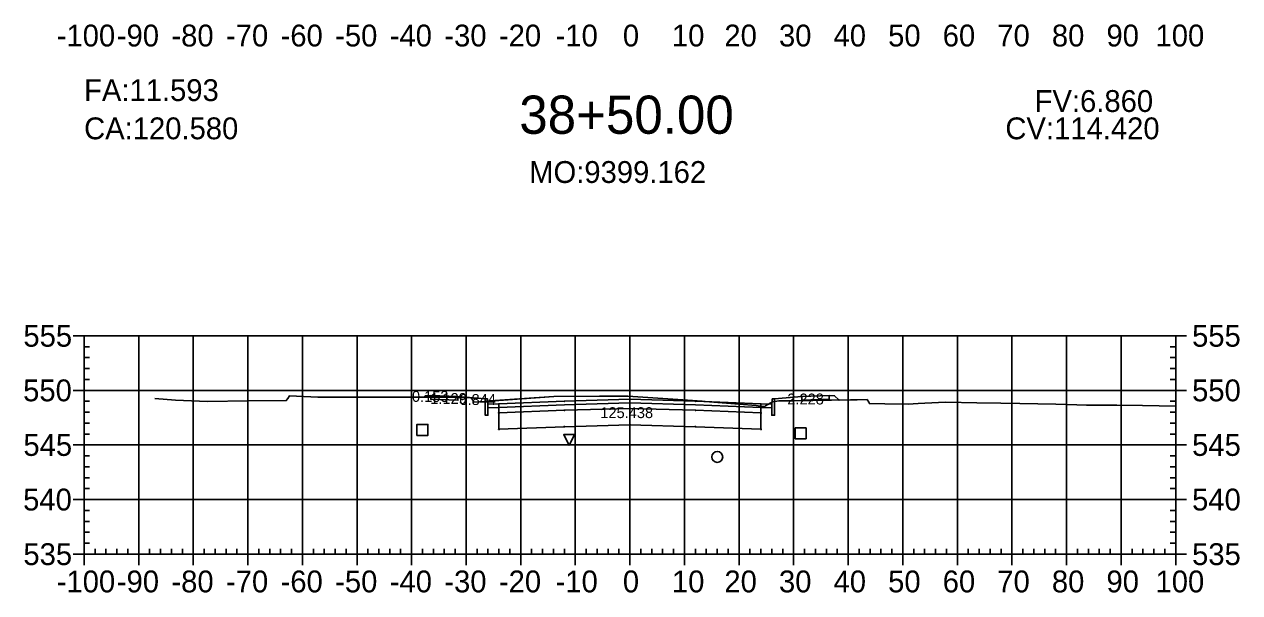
# Model space of a CAD drawing. Extents: x 704834 to 709892, y 372981 to 377533.
# Drawn here: x 707400.9 to 707623.6, y 373635.8 to 373739.9 of the extents above; entities that cross this region are included whole.
import ezdxf

# ---------------------------------------------------------------- set-up
doc = ezdxf.new("R2010")
doc.units = 0
for name, color, linetype in [('1', 7, 'Continuous'), ('10', 7, 'Continuous'), ('13', 7, 'Continuous'), ('14', 7, 'Continuous'), ('4', 7, 'Continuous'), ('57', 7, 'Continuous'), ('59', 7, 'Continuous'), ('Default_Xsect', 7, 'Continuous'), ('Existing', 7, 'Continuous')]:
    doc.layers.add(name, color=color, linetype=linetype)

msp = doc.modelspace()

# ---------------------------------------------------------------- linework, layer by layer
for points in [[(707474.37, 373671.83), (707474.12, 373671.58)], [(707475.37, 373671.87), (707474.37, 373671.83)], [(707485.37, 373671.27), (707480.37, 373671.67)], [(707538.37, 373671.27), (707543.37, 373671.67)], [(707548.37, 373671.87), (707549.37, 373671.83)], [(707549.37, 373671.83), (707550.15, 373671.06)]]:
    msp.add_lwpolyline(points)
for points in [[(707480.37, 373671.67), (707475.37, 373671.87), (707475.37, 373671.21), (707480.37, 373671.01)], [(707485.87, 373670.27), (707485.79, 373671.27), (707485.37, 373671.27), (707485.37, 373668.27), (707485.87, 373668.27)], [(707511.87, 373670.53), (707523.87, 373670.17), (707535.87, 373669.69), (707535.87, 373670.35), (707523.87, 373670.83), (707511.87, 373671.19), (707499.87, 373670.83), (707487.87, 373670.35), (707487.87, 373669.69), (707499.87, 373670.17)], [(707511.82, 373670.48), (707511.92, 373670.48), (707511.92, 373670.58), (707511.82, 373670.58)], [(707537.87, 373668.27), (707538.37, 373668.27), (707538.37, 373671.27), (707537.96, 373671.27), (707537.87, 373670.27)], [(707543.37, 373671.01), (707548.37, 373671.21), (707548.37, 373671.87), (707543.37, 373671.67)], [(707487.87, 373670.35), (707485.87, 373670.27), (707485.87, 373669.61), (707487.87, 373669.69)], [(707487.82, 373668.64), (707487.92, 373668.64), (707487.92, 373668.74), (707487.82, 373668.74)], [(707511.87, 373669.53), (707523.87, 373669.17), (707535.87, 373668.69), (707535.87, 373669.69), (707523.87, 373670.17), (707511.87, 373670.53), (707499.87, 373670.17), (707487.87, 373669.69), (707487.87, 373668.69), (707499.87, 373669.17)], [(707511.87, 373666.53), (707523.87, 373666.17), (707535.87, 373665.69), (707535.87, 373668.69), (707523.87, 373669.17), (707511.87, 373669.53), (707499.87, 373669.17), (707487.87, 373668.69), (707487.87, 373665.69), (707499.87, 373666.17)], [(707499.82, 373669.12), (707499.92, 373669.12), (707499.92, 373669.22), (707499.82, 373669.22)], [(707511.82, 373669.48), (707511.92, 373669.48), (707511.92, 373669.58), (707511.82, 373669.58)], [(707523.82, 373669.12), (707523.92, 373669.12), (707523.92, 373669.22), (707523.82, 373669.22)], [(707535.82, 373668.64), (707535.92, 373668.64), (707535.92, 373668.74), (707535.82, 373668.74)], [(707535.87, 373669.69), (707537.87, 373669.61), (707537.87, 373670.27), (707535.87, 373670.35)], [(707499.82, 373666.12), (707499.92, 373666.12), (707499.92, 373666.22), (707499.82, 373666.22)], [(707511.82, 373666.48), (707511.92, 373666.48), (707511.92, 373666.58), (707511.82, 373666.58)], [(707523.82, 373666.12), (707523.92, 373666.12), (707523.92, 373666.22), (707523.82, 373666.22)], [(707487.82, 373665.64), (707487.92, 373665.64), (707487.92, 373665.74), (707487.82, 373665.74)], [(707535.82, 373665.64), (707535.92, 373665.64), (707535.92, 373665.74), (707535.82, 373665.74)]]:
    msp.add_lwpolyline(points, close=True)
at = {"layer": '1'}
for points in [[(707474.12, 373671.58), (707475.37, 373671.58), (707475.37, 373671.87), (707474.37, 373671.83)], [(707475.37, 373671.58), (707477.38, 373671.58), (707480.37, 373671.51), (707480.37, 373671.01), (707475.37, 373671.21)], [(707480.37, 373671.51), (707482.79, 373671.45), (707483.2, 373670.82), (707483.3, 373670.69), (707485.34, 373670.81), (707485.37, 373670.82), (707485.37, 373671.27), (707480.37, 373671.67)], [(707485.37, 373670.82), (707497.91, 373671.72), (707506.28, 373671.73), (707511.49, 373671.74), (707521.57, 373671.1), (707525.09, 373670.85), (707525.68, 373670.8), (707535.03, 373670.04), (707536.15, 373669.89), (707536.21, 373669.89), (707536.61, 373669.89), (707536.73, 373669.98), (707538.02, 373670.74), (707538.37, 373670.8), (707538.37, 373668.27), (707537.87, 373668.27), (707537.87, 373669.61), (707535.87, 373669.69), (707535.87, 373668.69), (707535.87, 373665.69), (707523.87, 373666.17), (707511.87, 373666.53), (707499.87, 373666.17), (707487.87, 373665.69), (707487.87, 373668.69), (707487.87, 373669.69), (707485.87, 373669.61), (707485.87, 373668.27), (707485.37, 373668.27)], [(707538.37, 373670.8), (707539.17, 373670.92), (707541.93, 373670.93), (707550.15, 373671.06), (707549.37, 373671.83), (707548.37, 373671.87), (707548.37, 373671.21), (707543.37, 373671.01), (707543.37, 373671.67), (707538.37, 373671.27)], [(707500.74, 373662.73), (707499.74, 373664.73), (707501.74, 373664.73)]]:
    msp.add_lwpolyline(points, close=True, dxfattribs=at)
at = {"layer": '10'}
msp.add_lwpolyline([(707472.85, 373664.58), (707474.85, 373664.58), (707474.85, 373666.58), (707472.85, 373666.58)], close=True, dxfattribs=at)
at = {"layer": '13'}
msp.add_circle((707527.87, 373660.63), 1, dxfattribs=at)
at = {"layer": '14'}
for points in [[(707474.12, 373671.58), (707474.12, 373671.63), (707474.12, 373671.58), (707474.07, 373671.58), (707474.12, 373671.58), (707474.12, 373671.53), (707474.12, 373671.58), (707474.17, 373671.58)], [(707499.87, 373670.83), (707499.87, 373670.88), (707499.87, 373670.83), (707499.82, 373670.83), (707499.87, 373670.83), (707499.87, 373670.78), (707499.87, 373670.83), (707499.92, 373670.83)], [(707511.87, 373671.19), (707511.87, 373671.24), (707511.87, 373671.19), (707511.82, 373671.19), (707511.87, 373671.19), (707511.87, 373671.14), (707511.87, 373671.19), (707511.92, 373671.19)], [(707523.87, 373670.83), (707523.87, 373670.88), (707523.87, 373670.83), (707523.82, 373670.83), (707523.87, 373670.83), (707523.87, 373670.78), (707523.87, 373670.83), (707523.92, 373670.83)], [(707550.15, 373671.06), (707550.15, 373671.11), (707550.15, 373671.06), (707550.1, 373671.06), (707550.15, 373671.06), (707550.15, 373671.01), (707550.15, 373671.06), (707550.2, 373671.06)], [(707487.87, 373670.35), (707487.87, 373670.4), (707487.87, 373670.35), (707487.82, 373670.35), (707487.87, 373670.35), (707487.87, 373670.3), (707487.87, 373670.35), (707487.92, 373670.35)], [(707535.87, 373670.35), (707535.87, 373670.4), (707535.87, 373670.35), (707535.82, 373670.35), (707535.87, 373670.35), (707535.87, 373670.3), (707535.87, 373670.35), (707535.92, 373670.35)]]:
    msp.add_lwpolyline(points, dxfattribs=at)
at = {"layer": '4'}
msp.add_lwpolyline([(707542.16, 373663.95), (707544.16, 373663.95), (707544.16, 373665.95), (707542.16, 373665.95)], close=True, dxfattribs=at)
at = {"layer": '57'}
for p, q in [((707409.87, 373682.82), (707411.87, 373682.82)), ((707411.87, 373682.82), (707611.87, 373682.82)), ((707411.87, 373642.82), (707411.87, 373682.82)), ((707411.87, 373642.82), (707411.87, 373682.82)), ((707421.87, 373642.82), (707421.87, 373682.82)), ((707431.87, 373642.82), (707431.87, 373682.82)), ((707441.87, 373642.82), (707441.87, 373682.82)), ((707451.87, 373642.82), (707451.87, 373682.82)), ((707461.87, 373642.82), (707461.87, 373682.82)), ((707471.87, 373642.82), (707471.87, 373682.82)), ((707481.87, 373642.82), (707481.87, 373682.82)), ((707491.87, 373642.82), (707491.87, 373682.82)), ((707501.87, 373642.82), (707501.87, 373682.82)), ((707511.87, 373642.82), (707511.87, 373682.82)), ((707521.87, 373642.82), (707521.87, 373682.82)), ((707531.87, 373642.82), (707531.87, 373682.82)), ((707541.87, 373642.82), (707541.87, 373682.82)), ((707551.87, 373642.82), (707551.87, 373682.82)), ((707561.87, 373642.82), (707561.87, 373682.82)), ((707571.87, 373642.82), (707571.87, 373682.82)), ((707581.87, 373642.82), (707581.87, 373682.82)), ((707591.87, 373642.82), (707591.87, 373682.82)), ((707601.87, 373642.82), (707601.87, 373682.82)), ((707611.87, 373642.82), (707611.87, 373682.82)), ((707611.87, 373642.82), (707611.87, 373682.82)), ((707613.87, 373682.82), (707611.87, 373682.82)), ((707411.87, 373680.82), (707412.87, 373680.82)), ((707611.87, 373680.82), (707610.87, 373680.82)), ((707411.87, 373678.82), (707412.87, 373678.82)), ((707611.87, 373678.82), (707610.87, 373678.82)), ((707411.87, 373676.82), (707412.87, 373676.82)), ((707611.87, 373676.82), (707610.87, 373676.82)), ((707409.87, 373672.82), (707411.87, 373672.82)), ((707411.87, 373674.82), (707412.87, 373674.82)), ((707411.87, 373672.82), (707611.87, 373672.82)), ((707611.87, 373674.82), (707610.87, 373674.82)), ((707613.87, 373672.82), (707611.87, 373672.82)), ((707411.87, 373670.82), (707412.87, 373670.82)), ((707611.87, 373670.82), (707610.87, 373670.82)), ((707411.87, 373668.82), (707412.87, 373668.82)), ((707611.87, 373668.82), (707610.87, 373668.82)), ((707411.87, 373666.82), (707412.87, 373666.82)), ((707611.87, 373666.82), (707610.87, 373666.82)), ((707411.87, 373664.82), (707412.87, 373664.82)), ((707611.87, 373664.82), (707610.87, 373664.82)), ((707409.87, 373662.82), (707411.87, 373662.82)), ((707411.87, 373662.82), (707611.87, 373662.82)), ((707613.87, 373662.82), (707611.87, 373662.82)), ((707411.87, 373660.82), (707412.87, 373660.82)), ((707611.87, 373660.82), (707610.87, 373660.82)), ((707411.87, 373658.82), (707412.87, 373658.82)), ((707611.87, 373658.82), (707610.87, 373658.82)), ((707411.87, 373656.82), (707412.87, 373656.82)), ((707611.87, 373656.82), (707610.87, 373656.82)), ((707409.87, 373652.82), (707411.87, 373652.82)), ((707411.87, 373654.82), (707412.87, 373654.82)), ((707411.87, 373652.82), (707611.87, 373652.82)), ((707611.87, 373654.82), (707610.87, 373654.82)), ((707613.87, 373652.82), (707611.87, 373652.82)), ((707411.87, 373650.82), (707412.87, 373650.82)), ((707611.87, 373650.82), (707610.87, 373650.82)), ((707411.87, 373648.82), (707412.87, 373648.82)), ((707611.87, 373648.82), (707610.87, 373648.82)), ((707411.87, 373646.82), (707412.87, 373646.82)), ((707611.87, 373646.82), (707610.87, 373646.82)), ((707411.87, 373644.82), (707412.87, 373644.82)), ((707611.87, 373644.82), (707610.87, 373644.82)), ((707409.87, 373642.82), (707411.87, 373642.82)), ((707411.87, 373642.82), (707611.87, 373642.82)), ((707411.87, 373642.82), (707611.87, 373642.82)), ((707411.87, 373640.82), (707411.87, 373642.82)), ((707413.87, 373642.82), (707413.87, 373643.82)), ((707415.87, 373642.82), (707415.87, 373643.82)), ((707417.87, 373642.82), (707417.87, 373643.82)), ((707419.87, 373642.82), (707419.87, 373643.82)), ((707421.87, 373640.82), (707421.87, 373642.82)), ((707423.87, 373642.82), (707423.87, 373643.82)), ((707425.87, 373642.82), (707425.87, 373643.82)), ((707427.87, 373642.82), (707427.87, 373643.82)), ((707429.87, 373642.82), (707429.87, 373643.82)), ((707431.87, 373640.82), (707431.87, 373642.82)), ((707433.87, 373642.82), (707433.87, 373643.82)), ((707435.87, 373642.82), (707435.87, 373643.82)), ((707437.87, 373642.82), (707437.87, 373643.82)), ((707439.87, 373642.82), (707439.87, 373643.82)), ((707441.87, 373640.82), (707441.87, 373642.82)), ((707443.87, 373642.82), (707443.87, 373643.82)), ((707445.87, 373642.82), (707445.87, 373643.82)), ((707447.87, 373642.82), (707447.87, 373643.82)), ((707449.87, 373642.82), (707449.87, 373643.82)), ((707451.87, 373640.82), (707451.87, 373642.82)), ((707453.87, 373642.82), (707453.87, 373643.82)), ((707455.87, 373642.82), (707455.87, 373643.82)), ((707457.87, 373642.82), (707457.87, 373643.82)), ((707459.87, 373642.82), (707459.87, 373643.82)), ((707461.87, 373640.82), (707461.87, 373642.82)), ((707463.87, 373642.82), (707463.87, 373643.82)), ((707465.87, 373642.82), (707465.87, 373643.82)), ((707467.87, 373642.82), (707467.87, 373643.82)), ((707469.87, 373642.82), (707469.87, 373643.82)), ((707471.87, 373640.82), (707471.87, 373642.82)), ((707473.87, 373642.82), (707473.87, 373643.82)), ((707475.87, 373642.82), (707475.87, 373643.82)), ((707477.87, 373642.82), (707477.87, 373643.82)), ((707479.87, 373642.82), (707479.87, 373643.82)), ((707481.87, 373640.82), (707481.87, 373642.82)), ((707483.87, 373642.82), (707483.87, 373643.82)), ((707485.87, 373642.82), (707485.87, 373643.82)), ((707487.87, 373642.82), (707487.87, 373643.82)), ((707489.87, 373642.82), (707489.87, 373643.82)), ((707491.87, 373640.82), (707491.87, 373642.82)), ((707493.87, 373642.82), (707493.87, 373643.82)), ((707495.87, 373642.82), (707495.87, 373643.82)), ((707497.87, 373642.82), (707497.87, 373643.82)), ((707499.87, 373642.82), (707499.87, 373643.82)), ((707501.87, 373640.82), (707501.87, 373642.82)), ((707503.87, 373642.82), (707503.87, 373643.82)), ((707505.87, 373642.82), (707505.87, 373643.82)), ((707507.87, 373642.82), (707507.87, 373643.82)), ((707509.87, 373642.82), (707509.87, 373643.82)), ((707511.87, 373640.82), (707511.87, 373642.82)), ((707513.87, 373642.82), (707513.87, 373643.82)), ((707515.87, 373642.82), (707515.87, 373643.82)), ((707517.87, 373642.82), (707517.87, 373643.82)), ((707519.87, 373642.82), (707519.87, 373643.82)), ((707521.87, 373640.82), (707521.87, 373642.82)), ((707523.87, 373642.82), (707523.87, 373643.82)), ((707525.87, 373642.82), (707525.87, 373643.82)), ((707527.87, 373642.82), (707527.87, 373643.82)), ((707529.87, 373642.82), (707529.87, 373643.82)), ((707531.87, 373640.82), (707531.87, 373642.82)), ((707533.87, 373642.82), (707533.87, 373643.82)), ((707535.87, 373642.82), (707535.87, 373643.82)), ((707537.87, 373642.82), (707537.87, 373643.82)), ((707539.87, 373642.82), (707539.87, 373643.82)), ((707541.87, 373640.82), (707541.87, 373642.82)), ((707543.87, 373642.82), (707543.87, 373643.82)), ((707545.87, 373642.82), (707545.87, 373643.82)), ((707547.87, 373642.82), (707547.87, 373643.82)), ((707549.87, 373642.82), (707549.87, 373643.82)), ((707551.87, 373640.82), (707551.87, 373642.82)), ((707553.87, 373642.82), (707553.87, 373643.82)), ((707555.87, 373642.82), (707555.87, 373643.82)), ((707557.87, 373642.82), (707557.87, 373643.82)), ((707559.87, 373642.82), (707559.87, 373643.82)), ((707561.87, 373640.82), (707561.87, 373642.82)), ((707563.87, 373642.82), (707563.87, 373643.82)), ((707565.87, 373642.82), (707565.87, 373643.82)), ((707567.87, 373642.82), (707567.87, 373643.82)), ((707569.87, 373642.82), (707569.87, 373643.82)), ((707571.87, 373640.82), (707571.87, 373642.82)), ((707573.87, 373642.82), (707573.87, 373643.82)), ((707575.87, 373642.82), (707575.87, 373643.82)), ((707577.87, 373642.82), (707577.87, 373643.82)), ((707579.87, 373642.82), (707579.87, 373643.82)), ((707581.87, 373640.82), (707581.87, 373642.82)), ((707583.87, 373642.82), (707583.87, 373643.82)), ((707585.87, 373642.82), (707585.87, 373643.82)), ((707587.87, 373642.82), (707587.87, 373643.82)), ((707589.87, 373642.82), (707589.87, 373643.82)), ((707591.87, 373640.82), (707591.87, 373642.82)), ((707593.87, 373642.82), (707593.87, 373643.82)), ((707595.87, 373642.82), (707595.87, 373643.82)), ((707597.87, 373642.82), (707597.87, 373643.82)), ((707599.87, 373642.82), (707599.87, 373643.82)), ((707601.87, 373640.82), (707601.87, 373642.82)), ((707603.87, 373642.82), (707603.87, 373643.82)), ((707605.87, 373642.82), (707605.87, 373643.82)), ((707607.87, 373642.82), (707607.87, 373643.82)), ((707609.87, 373642.82), (707609.87, 373643.82)), ((707611.87, 373640.82), (707611.87, 373642.82)), ((707613.87, 373642.82), (707611.87, 373642.82))]:
    msp.add_line(p, q, dxfattribs=at)
at = {"layer": 'Default_Xsect'}
msp.add_lwpolyline([(707474.12, 373671.58), (707474.37, 373671.83), (707475.37, 373671.87), (707480.37, 373671.67), (707485.37, 373671.27), (707485.79, 373671.27), (707485.87, 373670.27), (707487.87, 373670.35), (707499.87, 373670.83), (707511.87, 373671.19), (707523.87, 373670.83), (707535.87, 373670.35), (707537.87, 373670.27), (707537.96, 373671.27), (707538.37, 373671.27), (707543.37, 373671.67), (707548.37, 373671.87), (707549.37, 373671.83), (707550.15, 373671.06)], dxfattribs=at)
at = {"layer": 'Existing'}
msp.add_lwpolyline([(707424.84, 373671.31), (707428.6, 373671), (707434.48, 373670.77), (707441.84, 373670.9), (707448.91, 373670.95), (707449.2, 373671.36), (707449.49, 373671.8), (707454.7, 373671.59), (707470.8, 373671.58), (707477.38, 373671.58), (707482.79, 373671.45), (707483.2, 373670.82), (707483.3, 373670.69), (707485.34, 373670.81), (707497.91, 373671.72), (707506.28, 373671.73), (707511.49, 373671.74), (707521.57, 373671.1), (707525.09, 373670.85), (707525.68, 373670.8), (707535.03, 373670.04), (707536.15, 373669.89), (707536.21, 373669.89), (707536.61, 373669.89), (707536.73, 373669.98), (707538.02, 373670.74), (707539.17, 373670.92), (707541.93, 373670.93), (707552.3, 373671.09), (707553.48, 373671.08), (707555.32, 373671.12), (707555.62, 373670.67), (707555.74, 373670.41), (707558.55, 373670.38), (707562.88, 373670.27), (707564.69, 373670.42), (707568.41, 373670.59), (707569.75, 373670.68), (707575.43, 373670.52), (707579.85, 373670.45), (707583.33, 373670.4), (707589.89, 373670.32), (707591.98, 373670.26), (707595.51, 373670.13), (707601.11, 373670.13), (707605.78, 373670.03), (707611.87, 373669.92)], dxfattribs=at)

# ---------------------------------------------------------------- texts
for s, p in [('CA:120.580', (707411.87, 373718.82)), ('CV:114.420', (707580.66, 373718.82))]:
    msp.add_text(s, height=4).set_placement(p)
at = {"layer": '1'}
msp.add_text('38+50.00', height=7, dxfattribs=at).set_placement((707491.6, 373719.82))
at = {"layer": '14'}
for p in [(707475.34, 373671.82), (707475.34, 373671.16), (707480.34, 373670.96), (707543.34, 373670.96), (707548.34, 373671.82), (707548.34, 373671.16)]:
    msp.add_text('+', height=0.1, dxfattribs=at).set_placement(p)
at = {"layer": '57'}
for s, p in [('-100', (707406.86, 373735.82)), ('-90', (707417.87, 373735.82)), ('-80', (707427.87, 373735.82)), ('-70', (707437.87, 373735.82)), ('-60', (707447.87, 373735.82)), ('-50', (707457.87, 373735.82)), ('-40', (707467.87, 373735.82)), ('-30', (707477.87, 373735.82)), ('-20', (707487.87, 373735.82)), ('-10', (707498.26, 373735.82)), ('0', (707510.58, 373735.82)), ('10', (707519.57, 373735.82)), ('20', (707529.18, 373735.82)), ('30', (707539.18, 373735.82)), ('40', (707549.18, 373735.82)), ('50', (707559.18, 373735.82)), ('60', (707569.18, 373735.82)), ('70', (707579.18, 373735.82)), ('80', (707589.18, 373735.82)), ('90', (707599.18, 373735.82)), ('100', (707608.17, 373735.82)), ('555', (707400.75, 373680.82)), ('555', (707614.87, 373680.82)), ('550', (707400.7, 373670.82)), ('550', (707614.87, 373670.82)), ('545', (707400.75, 373660.82)), ('545', (707614.87, 373660.82)), ('540', (707400.7, 373650.82)), ('540', (707614.87, 373650.82)), ('535', (707400.75, 373640.82)), ('535', (707614.87, 373640.82)), ('-100', (707406.86, 373635.82)), ('-90', (707417.87, 373635.82)), ('-80', (707427.87, 373635.82)), ('-70', (707437.87, 373635.82)), ('-60', (707447.87, 373635.82)), ('-50', (707457.87, 373635.82)), ('-40', (707467.87, 373635.82)), ('-30', (707477.87, 373635.82)), ('-20', (707487.87, 373635.82)), ('-10', (707498.26, 373635.82)), ('0', (707510.58, 373635.82)), ('10', (707519.57, 373635.82)), ('20', (707529.18, 373635.82)), ('30', (707539.18, 373635.82)), ('40', (707549.18, 373635.82)), ('50', (707559.18, 373635.82)), ('60', (707569.18, 373635.82)), ('70', (707579.18, 373635.82)), ('80', (707589.18, 373635.82)), ('90', (707599.18, 373635.82)), ('100', (707608.17, 373635.82))]:
    msp.add_text(s, height=4, dxfattribs=at).set_placement(p)
at = {"layer": '59'}
for s, height, p in [('FA:11.593', 4, (707411.87, 373725.82)), ('FV:6.860', 4, (707586.02, 373723.82)), ('MO:9399.162', 4, (707493.42, 373710.82)), ('0.153', 2, (707471.94, 373670.71)), ('1.129', 2, (707475.29, 373670.33)), ('0.844', 2, (707480.63, 373670.14)), ('2.228', 2, (707540.71, 373670.24)), ('125.438', 2, (707506.45, 373667.74))]:
    msp.add_text(s, height=height, dxfattribs=at).set_placement(p)

doc.saveas('drawing.dxf')
